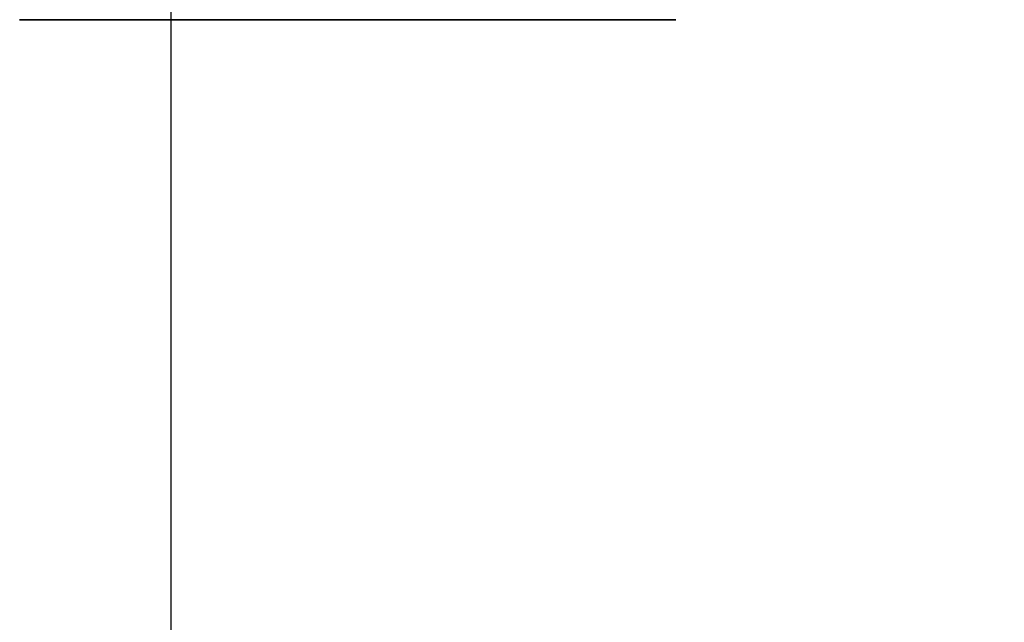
# Model space of a CAD drawing. Header units: metres. Extents: x -16.9 to 14.1, y -10.1 to 10.9.
# Tile 343 of 656: x -10.8738 to -10.7238, y 6.9076 to 6.9994. Entities that reach past the tile are written whole.
import ezdxf

# ---------------------------------------------------------------- set-up
doc = ezdxf.new("R2010")
doc.units = ezdxf.units.M
doc.linetypes.add('Tiret', pattern=[0.00635, 0.003175, -0.003175])
doc.layers.add('G-ANNO-TEXT', color=231, linetype='Continuous', lineweight=9)
doc.layers.add('S-BEAM', color=12, linetype='Continuous', lineweight=18)

msp = doc.modelspace()

# ---------------------------------------------------------------- linework, layer by layer
at = {"layer": 'G-ANNO-TEXT', "color": 190, "lineweight": 25}
for p in [(-10.85074, 4.44187), (-10.85074, 3.92021), (-10.85074, 5.89783), (-10.85074, 5.47023), (-10.85074, 6.48669)]:
    msp.add_line(p, (-10.85074, 8.30783), dxfattribs=at)
at = {"layer": 'S-BEAM', "color": 1, "linetype": 'Tiret', "lineweight": 35}
msp.add_line((-10.57382, 6.9994), (-11.12382, 6.9994), dxfattribs=at)

doc.saveas('drawing.dxf')
